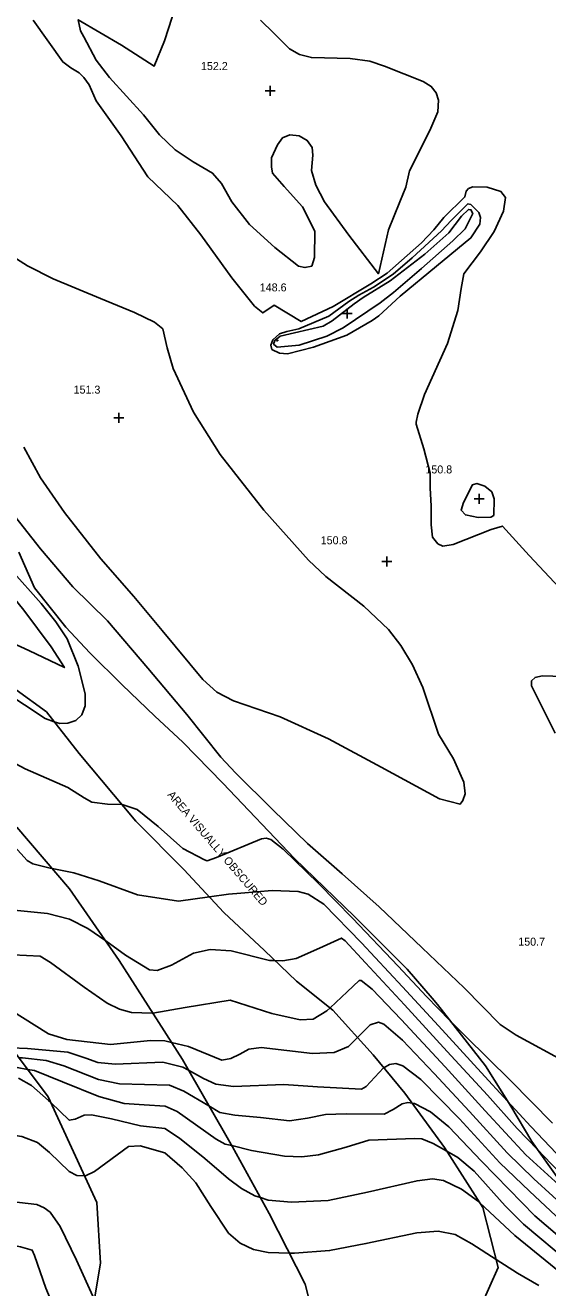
# Model space of a CAD drawing. Extents: x 1467615 to 2003689, y 770235 to 1108726.
# Drawn here: x 2001864.9 to 2001995.6, y 771876.5 to 772192.1 of the extents above; entities that cross this region are included whole.
import ezdxf

# ---------------------------------------------------------------- set-up
doc = ezdxf.new("R2010")
doc.units = 0
for name, color, linetype in [('RD_DTM_Major1', 7, 'Continuous'), ('RD_DTM_Major2', 7, 'Continuous'), ('RD_DTM_Minor1', 7, 'Continuous'), ('RD_DTM_Minor2', 7, 'Continuous'), ('RD_DTM_Obscure', 7, 'Continuous'), ('RD_DTM_Spot_Elev', 7, 'Continuous'), ('RD_TX_Misc1', 7, 'Continuous')]:
    doc.layers.add(name, color=color, linetype=linetype)

msp = doc.modelspace()

# ---------------------------------------------------------------- linework, layer by layer
at = {"layer": 'RD_DTM_Major1'}
for points in [[(2001951.65, 772118.28), (2001945.36, 772114.6), (2001937.01, 772111.63), (2001930.5, 772109.98), (2001928.5, 772110.11), (2001926.57, 772111.08), (2001926.31, 772112.14), (2001926.82, 772113.46), (2001928.53, 772114.97), (2001930.3, 772115.51), (2001933.31, 772116.25), (2001940.82, 772119.39), (2001945.82, 772123.01), (2001948.34, 772124.6), (2001951.98, 772126.62), (2001956.9, 772129.91), (2001961.66, 772133.99), (2001968.99, 772140.74), (2001971.39, 772143.31), (2001975.56, 772147.44), (2001976.31, 772147.33), (2001978.34, 772145.29), (2001978.72, 772144.04), (2001978.57, 772142.37), (2001976.33, 772138.94), (2001967.75, 772131.84), (2001958.7, 772124.41), (2001953.33, 772119.49), (2001951.65, 772118.28)], [(2001845.13, 772090.18), (2001845.73, 772089.5), (2001853.63, 772080.19), (2001861.35, 772070.65), (2001868.77, 772061.22), (2001876.85, 772051.73), (2001885.47, 772043.2), (2001895.53, 772031.41), (2001905.36, 772019.81), (2001913.84, 772009.16), (2001917.48, 772005.23), (2001926.8, 771995.96), (2001935.5, 771987.6), (2001944.14, 771979.99), (2001953.39, 771971.74), (2001964.18, 771961.51), (2001974.66, 771951.53), (2001983.67, 771942.36), (2001987.63, 771939.65), (2002000.25, 771932.86)], [(2001853.58, 772029.13), (2001859.57, 772025.62), (2001869.86, 772018.81), (2001872.19, 772018.02)], [(2001997.44, 772015.16), (2001991.47, 772026.97), (2001991.52, 772028.26), (2001992.39, 772029.1), (2001994.19, 772029.5), (2001999.46, 772029.28)], [(2001765.57, 771975.63), (2001767.12, 771974.65), (2001772.93, 771972.6), (2001787.31, 771969.37), (2001789.75, 771967.89), (2001800.02, 771960.82), (2001804.42, 771957.3), (2001808.58, 771952.97), (2001809.74, 771950.45), (2001810.8, 771947.17), (2001814.94, 771940.61), (2001818.82, 771936.98), (2001829.53, 771928.82), (2001830.82, 771928.4), (2001838.88, 771924.71), (2001843.04, 771922.21), (2001849.8, 771916.82), (2001854.69, 771915.79), (2001864.08, 771914.35), (2001868.01, 771912.81), (2001870.99, 771910.34), (2001875.86, 771905.56), (2001877.82, 771904.57), (2001879.72, 771904.5)], [(2001901.46, 771937.85), (2001905.72, 771936.86), (2001914.04, 771933.43), (2001916.3, 771933.79), (2001918.55, 771934.88), (2001920.83, 771936.2), (2001923.91, 771936.61), (2001936.73, 771935.05), (2001942.15, 771935.36), (2001945.74, 771936.83), (2001948, 771939.08)], [(2001930.95, 771885.18), (2001932.28, 771885.14), (2001941.01, 771885.81), (2001950.1, 771887.56), (2001962.86, 771890.22), (2001968.17, 771890.63), (2001972.43, 771889.82), (2001976.55, 771887.47), (2001982.64, 771883.59)]]:
    msp.add_lwpolyline(points, dxfattribs=at)
at = {"layer": 'RD_DTM_Major2'}
for points in [[(2001872.19, 772018.02), (2001873.54, 772017.56), (2001875.6, 772017.63), (2001877.53, 772018.32), (2001879.06, 772019.72), (2001879.91, 772021.94), (2001879.9, 772024.96), (2001878.18, 772031.89), (2001875.37, 772038.72), (2001872.57, 772043.01), (2001868.89, 772047.6), (2001861.47, 772055.92), (2001847.9, 772070.71), (2001834.37, 772085.52), (2001824.17, 772097.6), (2001823.76, 772098.1)], [(2001853.95, 771946.47), (2001854.46, 771946.81), (2001857.46, 771947.18), (2001861.28, 771945.92), (2001870.73, 771939.97), (2001875.33, 771938.56), (2001886.26, 771937.3), (2001896.26, 771938.3), (2001899.84, 771938.23), (2001901.46, 771937.85)], [(2001948, 771939.08), (2001949.15, 771940.23), (2001951.19, 771942.25), (2001953.27, 771942.93), (2001954.61, 771942.37), (2001959.21, 771938.37), (2001967.2, 771930.09), (2001975.97, 771920.6), (2001985.39, 771910.23), (2001992.1, 771903.75), (2002001.59, 771895.12), (2002011.54, 771884.51), (2002022.08, 771873.06), (2002031.29, 771863.48), (2002039.51, 771854.69), (2002046.51, 771846.68), (2002056.22, 771835.3), (2002062.52, 771827.39), (2002070.91, 771815.55), (2002072.39, 771814.18)], [(2001879.72, 771904.5), (2001879.95, 771904.5), (2001882.22, 771905.56), (2001890.76, 771911.86), (2001893.66, 771911.97), (2001899.8, 771910.26), (2001904.19, 771906.52), (2001907.6, 771902.71), (2001911.34, 771896.8), (2001915.77, 771890.18), (2001918.63, 771887.64), (2001922.02, 771886.07), (2001925.68, 771885.31), (2001930.95, 771885.18)], [(2001982.64, 771883.59), (2001988.01, 771880.16), (2001993.32, 771877.09)]]:
    msp.add_lwpolyline(points, dxfattribs=at)
at = {"layer": 'RD_DTM_Minor1'}
for points in [[(2001903.58, 772200.13), (2001899.72, 772188.2), (2001897.15, 772181.85), (2001888.95, 772187.1), (2001878.15, 772193.46), (2001878.7, 772190.74), (2001879.54, 772189.22), (2001882.61, 772183.35)], [(2001866.93, 772193.39), (2001874.28, 772182.95), (2001876.31, 772181.42), (2001878.36, 772180.24), (2001879.56, 772179), (2001880.93, 772177.21), (2001882.61, 772173.21), (2001888.91, 772164.42), (2001895.57, 772154.23), (2001903.1, 772147.08), (2001908.78, 772139.68), (2001916.58, 772128.97), (2001922.28, 772121.91), (2001924.31, 772120.19), (2001927.18, 772122.12), (2001933.88, 772118.04), (2001941.94, 772121.8), (2001951.3, 772127.47), (2001955.41, 772130.09), (2001963.97, 772137.68), (2001967.09, 772140.97), (2001969.61, 772144.08), (2001974.85, 772149.18), (2001975.19, 772150.6), (2001975.75, 772151.27), (2001976.81, 772151.72), (2001980.41, 772151.63), (2001983.84, 772150.57), (2001985, 772149.08), (2001984.52, 772145.59), (2001982.13, 772140.58), (2001978.73, 772135.5), (2001974.59, 772129.93), (2001973.89, 772126.33), (2001973.11, 772120.76), (2001970.46, 772112.54), (2001964.74, 772099.79), (2001963.06, 772094.87), (2001962.66, 772092.85), (2001962.62, 772092.38), (2001964.54, 772086.22), (2001966.19, 772080.11), (2001966.12, 772076.48), (2001966.44, 772071.92), (2001966.42, 772067.22), (2001966.73, 772064.14), (2001968.1, 772062.45), (2001969.3, 772061.88), (2001971.93, 772062.3), (2001981.42, 772066.02), (2001984.24, 772066.93), (2001990.9, 772059.54), (2001999.73, 772050.15)], [(2001882.61, 772183.35), (2001885.97, 772179.06), (2001894.49, 772169.74), (2001898.49, 772164.71), (2001902.37, 772160.98), (2001906.93, 772157.98), (2001911.76, 772155.14), (2001914, 772152.58), (2001916.55, 772147.95), (2001921, 772142.32), (2001927.34, 772136.57), (2001933.28, 772131.89), (2001934.84, 772131.52), (2001936.56, 772131.91), (2001937.25, 772134.05), (2001937.3, 772140.61), (2001934.27, 772146.68), (2001929.64, 772151.79), (2001926.77, 772155.14), (2001926.45, 772156.73), (2001926.45, 772158.97), (2001928, 772162.2), (2001929.26, 772163.93), (2001931.1, 772164.71), (2001933.4, 772164.45), (2001935.43, 772163.32), (2001936.68, 772161.57), (2001936.86, 772159.58), (2001936.53, 772155.77), (2001937.58, 772152.11), (2001939.71, 772147.99), (2001945.81, 772139.63), (2001953.23, 772130), (2001955.75, 772140.93), (2001958.57, 772147.95), (2001960.09, 772151.64), (2001960.96, 772155.72), (2001966.07, 772165.75), (2001968.04, 772170.45), (2001968.23, 772173.41), (2001967.7, 772175.17), (2001966.44, 772176.81), (2001964.44, 772178.01), (2001954.72, 772181.89), (2001951.05, 772183.13), (2001946.14, 772183.78), (2001936.47, 772184.02), (2001933.48, 772184.77), (2001930.98, 772186.19), (2001927.07, 772190.09), (2001923.77, 772193.37)], [(2001956.12, 772128.18), (2001964.81, 772134.87), (2001970.79, 772140.25), (2001974.02, 772144.38), (2001975.72, 772146.06), (2001976.35, 772145.98), (2001976.8, 772145), (2001974.94, 772141.22), (2001971.82, 772138.22), (2001963.99, 772131.29), (2001957.03, 772125.27), (2001953.65, 772122.68), (2001944.38, 772116.44), (2001940.29, 772114.35), (2001933.37, 772112.14), (2001927.92, 772111.62), (2001927.03, 772112.39), (2001927.3, 772113.33), (2001928.68, 772114.34), (2001939.43, 772116.86), (2001941.67, 772118.2), (2001947.13, 772122.44), (2001949.38, 772124.02), (2001956.12, 772128.18)], [(2001883.8, 772058.73), (2001892.06, 772049.27), (2001899.12, 772040.81), (2001909.34, 772028.59), (2001912.85, 772025.36), (2001916.97, 772023.21), (2001928.63, 772019.21), (2001940.72, 772013.75), (2001953.93, 772006.68), (2001968.52, 771998.72), (2001973.64, 771997.36), (2001974.29, 771998.33), (2001974.94, 771999.96), (2001974.61, 772002.89), (2001972.01, 772008.75), (2001968.28, 772014.88), (2001964.3, 772026.59), (2001961.73, 772032.24), (2001958.84, 772037.05), (2001955.76, 772041.03), (2001949.57, 772046.92), (2001940.06, 772054.28), (2001935.73, 772058.41), (2001924.54, 772070.89), (2001913.69, 772084.81), (2001907, 772095.41), (2001901.93, 772106.3), (2001900.43, 772111.49), (2001899.29, 772116.19), (2001897.25, 772117.92), (2001892.25, 772120.32), (2001883.71, 772123.77), (2001871.87, 772128.67), (2001865.48, 772131.92), (2001859.3, 772135.85)], [(2001927.76, 772113.16), (2001928.13, 772113.35), (2001927.76, 772113.16)], [(2001864.55, 772086.66), (2001868.75, 772078.95), (2001874.7, 772070.34), (2001883.8, 772058.73)], [(2001981.6, 772075.47), (2001982.13, 772073.69), (2001982.1, 772069.56), (2001981.35, 772069.14), (2001978.19, 772069.03), (2001974.98, 772069.69), (2001973.91, 772070.86), (2001974.52, 772072.83), (2001976.72, 772077.26), (2001977.86, 772077.53), (2001979.85, 772076.87), (2001981.6, 772075.47)], [(2001765.86, 772057.97), (2001767.82, 772056.55), (2001772.9, 772054.44), (2001780.14, 772053.34), (2001783.34, 772052.78), (2001789.22, 772049.36), (2001799.28, 772043.2), (2001810.23, 772036.64), (2001818.33, 772032), (2001828.53, 772024.66), (2001833.78, 772021.83), (2001844.25, 772017.58), (2001854.22, 772011.86), (2001864.88, 772006.21), (2001875.56, 772001.56), (2001879.63, 771999.02), (2001881.54, 771997.89), (2001885.49, 771997.38), (2001889.11, 771997.29)], [(2001871.64, 771981.31), (2001877.09, 771980.26), (2001883.44, 771978.21), (2001892.95, 771974.71), (2001903.27, 771973.12), (2001910.96, 771974.22)], [(2001885.03, 771963.2), (2001890.02, 771959.67), (2001896.01, 771955.99), (2001897.88, 771955.84), (2001901.49, 771957.13), (2001907, 771960.18), (2001911.19, 771961.08), (2001916.43, 771960.71), (2001925.95, 771958.36), (2001927.36, 771958.31)], [(2001896.79, 771945.18), (2001904.94, 771946.58), (2001916.13, 771948.38), (2001926.59, 771945.05), (2001933.67, 771943.48), (2001936.94, 771943.7), (2001940.33, 771945.72), (2001941.12, 771946.46)], [(2001971.12, 771943.35), (2001975.07, 771939.33), (2001986.19, 771928.45), (2001996.74, 771917.68)], [(2001862.93, 771931.58), (2001865.46, 771931.12)], [(2001905.72, 771930.91), (2001909.46, 771928.86), (2001912.55, 771927.41), (2001917, 771926.86), (2001929.61, 771927.32), (2001937.95, 771926.78), (2001949.02, 771926.15), (2001950.14, 771926.8), (2001954.48, 771931.47), (2001954.56, 771931.51)], [(2001863.24, 771928.89), (2001866.52, 771927.12), (2001870.76, 771923.37), (2001871.28, 771922.87)], [(2001910.85, 771921.96), (2001913.59, 771920.34), (2001917.31, 771919.68), (2001923.74, 771919.05), (2001931.02, 771918.24), (2001935.46, 771918.95), (2001940.03, 771919.86), (2001945.15, 771920.01), (2001954.69, 771919.94), (2001956.92, 771921.1), (2001959.18, 771922.51), (2001960.56, 771922.8), (2001961.62, 771922.64)], [(2001985.51, 771923.2), (2001991.33, 771916.85), (2001999.36, 771908.45)], [(2001916.54, 771912.05), (2001921.47, 771910.84), (2001929.71, 771909.43), (2001934.11, 771909.27), (2001938.25, 771909.73), (2001945.15, 771911.65), (2001950.8, 771913.4), (2001962.34, 771913.82), (2001964.05, 771913.78), (2001966.89, 771912.61), (2001970.35, 771910.63)], [(2001992.96, 771911.1), (2001996.44, 771907.51), (2002002.39, 771901.53), (2002012.03, 771891.24), (2002018.91, 771883.75)], [(2001923.71, 771899.08), (2001925.64, 771898.46), (2001931.49, 771897.94), (2001940.65, 771898.37), (2001950.51, 771900.46), (2001962.91, 771903.29), (2001966.73, 771903.79), (2001969.47, 771903.35), (2001974, 771901.17), (2001978.28, 771898.08), (2001978.53, 771897.86)], [(2001854.74, 771898.84), (2001867.8, 771897.32), (2001869.67, 771896.54), (2001871.16, 771895.41), (2001873.65, 771891.84), (2001877.73, 771883.39), (2001882.24, 771873.51)], [(2001849.14, 771889.71), (2001863.69, 771886.72), (2001866.65, 771885.9), (2001867.26, 771884.56), (2001870.09, 771876.42), (2001872.08, 771871.65), (2001874.82, 771866.73), (2001876.31, 771864.91)]]:
    msp.add_lwpolyline(points, dxfattribs=at)
at = {"layer": 'RD_DTM_Minor2'}
for points in [[(2001822.87, 772058.22), (2001830.25, 772054.6), (2001841.18, 772048.39), (2001853.7, 772041.34), (2001865.84, 772035.84), (2001874.7, 772031.56), (2001871.37, 772036.73), (2001864.6, 772045.87), (2001858.12, 772053.75), (2001849.32, 772063.78), (2001839.56, 772074.63), (2001828.58, 772087.68), (2001820.13, 772098.82), (2001813.39, 772106.82), (2001805.99, 772115.46), (2001798.32, 772124.51), (2001796.55, 772126.63)], [(2001889.11, 771997.29), (2001892.92, 771996.06), (2001898.13, 771991.82), (2001904.31, 771986.29), (2001909.72, 771983.49), (2001910.39, 771983.25), (2001912.75, 771984.03), (2001923.98, 771988.74), (2001925.19, 771988.89), (2001926.29, 771988.55), (2001929.4, 771986.14), (2001938.27, 771977.58), (2001946.73, 771968.9), (2001958.16, 771956.93), (2001965.25, 771949.3), (2001971.12, 771943.35)], [(2001855.53, 771992.79), (2001861.41, 771987.75), (2001865.37, 771983.33), (2001866.79, 771982.46), (2001871.18, 771981.4), (2001871.64, 771981.31)], [(2001839.18, 771979.9), (2001843.73, 771975.08), (2001847.01, 771973.22), (2001852.45, 771971.3), (2001863.01, 771970.83), (2001870.46, 771970.07), (2001876.02, 771968.68), (2001880.58, 771966.36), (2001885.03, 771963.2)], [(2001910.96, 771974.22), (2001915.74, 771974.89), (2001918.85, 771975.16), (2001926.65, 771975.84), (2001933.19, 771975.58), (2001935.69, 771974.92), (2001939.56, 771972.39), (2001949, 771962.72), (2001959.26, 771951.72), (2001968.22, 771942.01), (2001978.94, 771930.37), (2001985.51, 771923.2)], [(2001841.35, 771966.27), (2001847.13, 771964.28), (2001850.1, 771961.95), (2001853.56, 771960.49), (2001858.29, 771959.93), (2001868.68, 771959.43), (2001871.25, 771957.82), (2001879.64, 771951.67), (2001885.4, 771947.65), (2001888.48, 771946.15), (2001891.48, 771945.33), (2001896.67, 771945.16), (2001896.79, 771945.18)], [(2001927.36, 771958.31), (2001929.31, 771958.23), (2001932.63, 771958.85), (2001938.49, 771961.38), (2001943.95, 771963.93), (2001944.92, 771963.23), (2001950.03, 771957.7), (2001959.72, 771947.21), (2001970.43, 771935.59), (2001980.48, 771924.64), (2001987.93, 771916.31), (2001992.96, 771911.1)], [(2001941.12, 771946.46), (2001945.39, 771950.46), (2001948.4, 771953.32), (2001948.95, 771953.32), (2001951.64, 771951.12), (2001958.92, 771943.57), (2001969.89, 771931.78), (2001979.91, 771920.78), (2001990.06, 771909.78), (2001999.21, 771901.4), (2002004.78, 771895.72), (2002014.35, 771885.16), (2002025.03, 771873.51), (2002031.44, 771866.82), (2002040.59, 771857.12), (2002049.82, 771846.61), (2002057.64, 771837.53), (2002067.31, 771825.56), (2002072.13, 771819.09), (2002073.32, 771817.93)], [(2001861.39, 771936.5), (2001865.45, 771936.34), (2001875.6, 771935.39), (2001880.1, 771933.9), (2001883.09, 771932.87), (2001887.38, 771932.4), (2001899.35, 771932.88), (2001904.28, 771931.7), (2001905.72, 771930.91)], [(2001863.29, 771933.98), (2001864.19, 771933.96), (2001870.11, 771933.29), (2001874.59, 771932.01), (2001883.21, 771928.58), (2001888.5, 771927.5), (2001900.96, 771927.19), (2001904.59, 771925.67), (2001910.85, 771921.96)], [(2001865.46, 771931.12), (2001867.23, 771930.8), (2001874.22, 771927.97), (2001883.33, 771924.29), (2001889.62, 771922.59), (2001894.62, 771922.22), (2001899.92, 771921.93), (2001902.93, 771920.56), (2001912.64, 771913.68), (2001914.93, 771912.45), (2001916.54, 771912.05)], [(2001954.56, 771931.51), (2001956.01, 771932.33), (2001957.58, 771932.54), (2001959.32, 771932.01), (2001963.84, 771928.6), (2001973.53, 771918.71), (2001983.55, 771907.72), (2001991.02, 771900.65), (2001998.94, 771893.22), (2002007.83, 771884.67), (2002018.31, 771873.43), (2002028.74, 771862.61), (2002038.44, 771852.26), (2002045.98, 771843.51), (2002054.81, 771833.08), (2002060, 771826.18), (2002067.65, 771813.91), (2002069.66, 771812.12)], [(2001871.28, 771922.87), (2001875.94, 771918.39), (2001877.42, 771918.69), (2001879.68, 771919.64), (2001881.46, 771919.77), (2001886.45, 771918.75), (2001893.75, 771917), (2001899.82, 771916.33), (2001903.48, 771913.93), (2001909.8, 771908.8), (2001915.73, 771903.74), (2001919.02, 771901.36), (2001922.36, 771899.52), (2001923.71, 771899.08)], [(2001961.62, 771922.64), (2001962.22, 771922.55), (2001966.22, 771920.52), (2001970.81, 771916.77), (2001979.03, 771908.14), (2001985.86, 771901.19), (2001992.33, 771894.48), (2002001.39, 771886.75), (2002008.1, 771880.5), (2002017.43, 771870.72), (2002026.21, 771861.67), (2002035.14, 771852.35), (2002042.62, 771843.69), (2002050.92, 771833.87), (2002055.6, 771827.9), (2002059.02, 771822), (2002061.88, 771816.16), (2002063.67, 771813.39), (2002065.85, 771811.17)], [(2001970.35, 771910.63), (2001973.1, 771909.06), (2001977.16, 771905.64), (2001984.9, 771897.04), (2001989.53, 771892.46), (2002001.29, 771882.57), (2002011.14, 771873.61), (2002019.66, 771864.79), (2002028.75, 771855.57), (2002036.3, 771847.4), (2002044.91, 771837.17), (2002053.58, 771826.29), (2002056.25, 771820.82), (2002059.23, 771814.25), (2002060.02, 771812.98)], [(2001978.53, 771897.86), (2001987.34, 771889.59), (2001996.29, 771882.32), (2002008.63, 771872.18), (2002015.66, 771865.28), (2002025.89, 771854.93), (2002035.23, 771844.96), (2002044.38, 771834.01), (2002050.57, 771826.4), (2002052.44, 771822.55), (2002055.38, 771814.82)]]:
    msp.add_lwpolyline(points, dxfattribs=at)
at = {"layer": 'RD_DTM_Obscure'}
for points in [[(2001863.34, 772060.37), (2001867.2, 772051.44), (2001875.07, 772041.62), (2001881.07, 772035.24), (2001889.17, 772027.24), (2001897.29, 772019.43), (2001904.35, 772012.87), (2001914.32, 772002.69), (2001932.25, 771983.84), (2001947.22, 771969.29), (2001960.45, 771956.14), (2001966.67, 771948.87), (2001968.01, 771947.31), (2001980.01, 771932.02), (2001986.31, 771921.92), (2001991.54, 771913.07), (2001998.37, 771903.61)], [(2001979.01, 771872.29), (2001983.14, 771881.6), (2001979.35, 771896.57), (2001969.72, 771911.62), (2001959.79, 771925.13), (2001951.88, 771934.78), (2001941.85, 771945.87), (2001932.7, 771953.19), (2001924.74, 771960.81), (2001914.6, 771970.34), (2001904.55, 771981.04), (2001892.57, 771993.14), (2001878.44, 772010.07), (2001870.22, 772020.52), (2001862.68, 772025.96)], [(2001940.71, 771854.55), (2001934.89, 771877.41), (2001925.94, 771895.05), (2001916.72, 771911.73), (2001904.21, 771933.54), (2001888.42, 771958.32), (2001876, 771976.21), (2001862.8, 771991.64), (2001850.7, 771993.55), (2001838.7, 771979.32), (2001842.08, 771962.72), (2001856.86, 771942.49), (2001870.64, 771924.27), (2001882.8, 771897.8), (2001883.77, 771882.71), (2001881.94, 771871.74)]]:
    msp.add_lwpolyline(points, dxfattribs=at)
at = {"layer": 'RD_DTM_Spot_Elev'}
for p, q in [((2001926.12, 772174.44), (2001926.12, 772176.94)), ((2001924.87, 772175.69), (2001927.37, 772175.69)), ((2001944.12, 772120.05), (2001946.62, 772120.05)), ((2001945.37, 772118.8), (2001945.37, 772121.3)), ((2001887.07, 772093.98), (2001889.57, 772093.98)), ((2001888.32, 772092.73), (2001888.32, 772095.23)), ((2001978.44, 772072.46), (2001978.44, 772074.96)), ((2001977.19, 772073.71), (2001979.69, 772073.71)), ((2001955.32, 772056.78), (2001955.32, 772059.28)), ((2001954.07, 772058.03), (2001956.57, 772058.03))]:
    msp.add_line(p, q, dxfattribs=at)

# ---------------------------------------------------------------- texts
for s, p in [('152.2', (2001908.86, 772180.9)), ('148.6', (2001923.56, 772125.57)), ('151.3', (2001877.01, 772100.02)), ('150.8', (2001964.97, 772080.07)), ('150.8', (2001938.8, 772062.36)), ('150.7', (2001988.19, 771962.03))]:
    msp.add_text(s, height=2, dxfattribs=at).set_placement(p)
at = {"layer": 'RD_TX_Misc1'}
msp.add_text('AREA VISUALLY OBSCURED', height=2, rotation=310.5328, dxfattribs=at).set_placement((2001900.34, 771999.67))

doc.saveas('drawing.dxf')
